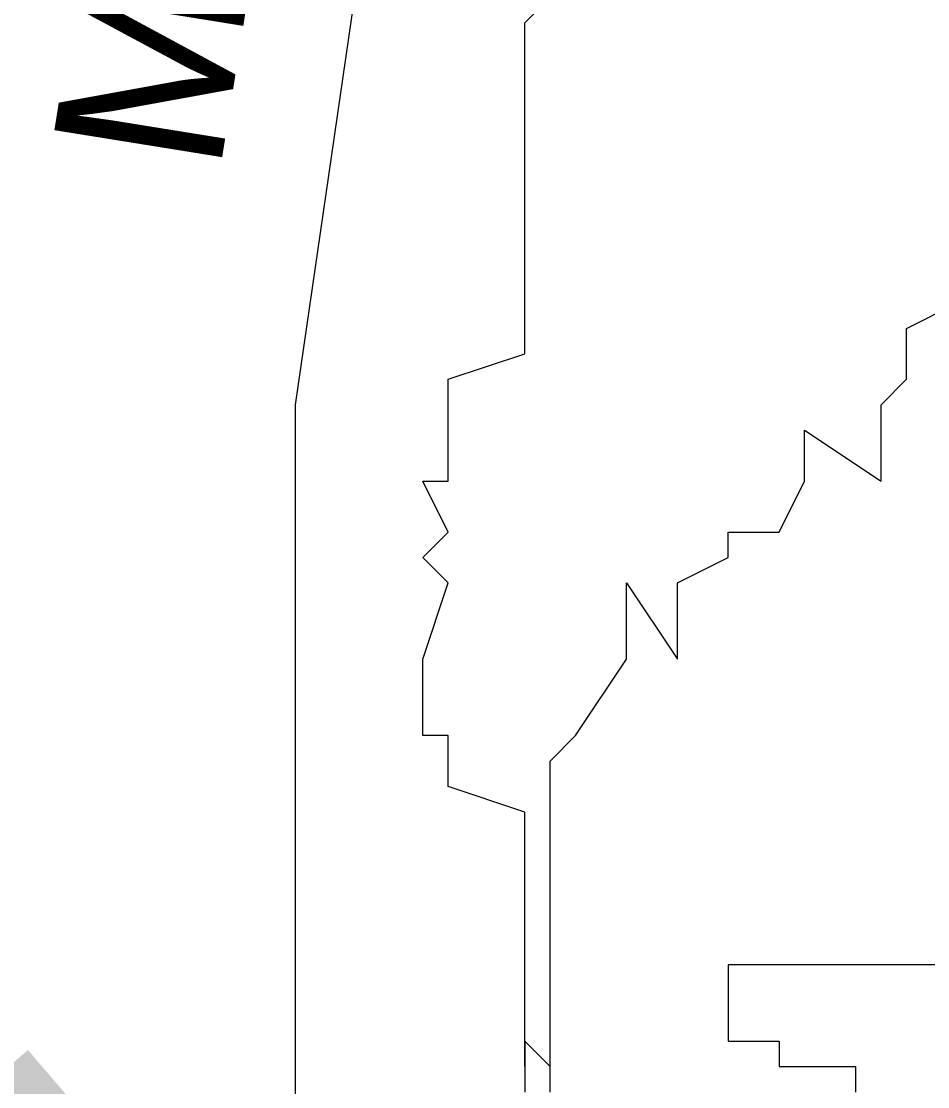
# Model space of a CAD drawing. Extents: x 1797809 to 2198143, y 249608 to 1237864.
# Drawn here: x 2195732.887 to 2195734.758, y 1237125.833 to 1237128.033 of the extents above; entities that cross this region are included whole.
import ezdxf

# ---------------------------------------------------------------- set-up
doc = ezdxf.new("R2010")
doc.units = 0
doc.layers.add('GSBWFILL', color=7, linetype='Continuous')

msp = doc.modelspace()

# ---------------------------------------------------------------- linework, layer by layer
at = {"layer": 'GSBWFILL'}
for points in [[(2195733.453, 1237125.4017), (2195733.453, 1237127.2411), (2195733.926, 1237130.4994)], [(2195733.453, 1237125.4017), (2195733.453, 1237127.2411), (2195733.926, 1237130.4994)], [(2195733.453, 1237125.4017), (2195733.453, 1237127.2411), (2195733.926, 1237130.4994)], [(2195733.926, 1237125.8747), (2195733.926, 1237125.9273), (2195733.926, 1237126.0324), (2195733.926, 1237126.0324), (2195733.926, 1237126.0849), (2195733.926, 1237126.0849), (2195733.926, 1237126.2951), (2195733.926, 1237126.4002), (2195733.926, 1237126.4002), (2195733.7683, 1237126.4528), (2195733.7683, 1237126.5053), (2195733.7683, 1237126.5579), (2195733.7158, 1237126.5579), (2195733.7158, 1237126.7156), (2195733.7158, 1237126.7156), (2195733.7683, 1237126.8732), (2195733.7158, 1237126.9258), (2195733.7683, 1237126.9783), (2195733.7158, 1237127.0834), (2195733.7158, 1237127.0834), (2195733.7158, 1237127.0834), (2195733.7683, 1237127.0834), (2195733.7683, 1237127.2411), (2195733.7683, 1237127.2411), (2195733.7683, 1237127.2936), (2195733.926, 1237127.3462), (2195733.926, 1237127.3987), (2195733.926, 1237127.4513), (2195733.926, 1237127.609), (2195733.926, 1237127.6615), (2195733.926, 1237127.7666), (2195733.926, 1237127.7666), (2195733.926, 1237127.8192), (2195733.926, 1237128.0294), (2195733.926, 1237128.0294), (2195733.9785, 1237128.0819)], [(2195733.926, 1237125.8747), (2195733.926, 1237125.9273), (2195733.926, 1237126.0324), (2195733.926, 1237126.0324), (2195733.926, 1237126.0849), (2195733.926, 1237126.0849), (2195733.926, 1237126.2951), (2195733.926, 1237126.4002), (2195733.926, 1237126.4002), (2195733.7683, 1237126.4528), (2195733.7683, 1237126.5053), (2195733.7683, 1237126.5579), (2195733.7158, 1237126.5579), (2195733.7158, 1237126.7156), (2195733.7158, 1237126.7156), (2195733.7683, 1237126.8732), (2195733.7158, 1237126.9258), (2195733.7683, 1237126.9783), (2195733.7158, 1237127.0834), (2195733.7158, 1237127.0834), (2195733.7158, 1237127.0834), (2195733.7683, 1237127.0834), (2195733.7683, 1237127.2411), (2195733.7683, 1237127.2411), (2195733.7683, 1237127.2936), (2195733.926, 1237127.3462), (2195733.926, 1237127.3987), (2195733.926, 1237127.4513), (2195733.926, 1237127.609), (2195733.926, 1237127.6615), (2195733.926, 1237127.7666), (2195733.926, 1237127.7666), (2195733.926, 1237127.8192), (2195733.926, 1237128.0294), (2195733.926, 1237128.0294), (2195733.9785, 1237128.0819)], [(2195733.926, 1237125.8747), (2195733.926, 1237125.9273), (2195733.926, 1237126.0324), (2195733.926, 1237126.0324), (2195733.926, 1237126.0849), (2195733.926, 1237126.0849), (2195733.926, 1237126.2951), (2195733.926, 1237126.4002), (2195733.926, 1237126.4002), (2195733.7683, 1237126.4528), (2195733.7683, 1237126.5053), (2195733.7683, 1237126.5579), (2195733.7158, 1237126.5579), (2195733.7158, 1237126.7156), (2195733.7158, 1237126.7156), (2195733.7683, 1237126.8732), (2195733.7158, 1237126.9258), (2195733.7683, 1237126.9783), (2195733.7158, 1237127.0834), (2195733.7158, 1237127.0834), (2195733.7158, 1237127.0834), (2195733.7683, 1237127.0834), (2195733.7683, 1237127.2411), (2195733.7683, 1237127.2411), (2195733.7683, 1237127.2936), (2195733.926, 1237127.3462), (2195733.926, 1237127.3987), (2195733.926, 1237127.4513), (2195733.926, 1237127.609), (2195733.926, 1237127.6615), (2195733.926, 1237127.7666), (2195733.926, 1237127.7666), (2195733.926, 1237127.8192), (2195733.926, 1237128.0294), (2195733.926, 1237128.0294), (2195733.9785, 1237128.0819)], [(2195733.9785, 1237125.8747), (2195733.9785, 1237125.9273), (2195733.9785, 1237126.0324), (2195733.9785, 1237126.0324), (2195733.9785, 1237126.2426), (2195733.9785, 1237126.2951), (2195733.9785, 1237126.4002), (2195733.9785, 1237126.4002), (2195733.9785, 1237126.4528), (2195733.9785, 1237126.5053), (2195734.0311, 1237126.5579), (2195734.1362, 1237126.7156), (2195734.1362, 1237126.8732), (2195734.2413, 1237126.7156), (2195734.2413, 1237126.8732), (2195734.3464, 1237126.9258), (2195734.3464, 1237126.9783), (2195734.4515, 1237126.9783), (2195734.504, 1237127.0834), (2195734.504, 1237127.1885), (2195734.6617, 1237127.0834), (2195734.6617, 1237127.2411), (2195734.7143, 1237127.2936), (2195734.7143, 1237127.3462), (2195734.7143, 1237127.3987), (2195734.8194, 1237127.4513)], [(2195733.9785, 1237125.8747), (2195733.9785, 1237125.9273), (2195733.9785, 1237126.0324), (2195733.9785, 1237126.0324), (2195733.9785, 1237126.2426), (2195733.9785, 1237126.2951), (2195733.9785, 1237126.4002), (2195733.9785, 1237126.4002), (2195733.9785, 1237126.4528), (2195733.9785, 1237126.5053), (2195734.0311, 1237126.5579), (2195734.1362, 1237126.7156), (2195734.1362, 1237126.8732), (2195734.2413, 1237126.7156), (2195734.2413, 1237126.8732), (2195734.3464, 1237126.9258), (2195734.3464, 1237126.9783), (2195734.4515, 1237126.9783), (2195734.504, 1237127.0834), (2195734.504, 1237127.1885), (2195734.6617, 1237127.0834), (2195734.6617, 1237127.2411), (2195734.7143, 1237127.2936), (2195734.7143, 1237127.3462), (2195734.7143, 1237127.3987), (2195734.8194, 1237127.4513)], [(2195733.9785, 1237125.8747), (2195733.9785, 1237125.9273), (2195733.9785, 1237126.0324), (2195733.9785, 1237126.0324), (2195733.9785, 1237126.2426), (2195733.9785, 1237126.2951), (2195733.9785, 1237126.4002), (2195733.9785, 1237126.4002), (2195733.9785, 1237126.4528), (2195733.9785, 1237126.5053), (2195734.0311, 1237126.5579), (2195734.1362, 1237126.7156), (2195734.1362, 1237126.8732), (2195734.2413, 1237126.7156), (2195734.2413, 1237126.8732), (2195734.3464, 1237126.9258), (2195734.3464, 1237126.9783), (2195734.4515, 1237126.9783), (2195734.504, 1237127.0834), (2195734.504, 1237127.1885), (2195734.6617, 1237127.0834), (2195734.6617, 1237127.2411), (2195734.7143, 1237127.2936), (2195734.7143, 1237127.3462), (2195734.7143, 1237127.3987), (2195734.8194, 1237127.4513)], [(2195737.0266, 1237126.0849), (2195734.3464, 1237126.0849), (2195734.3464, 1237126.0324), (2195734.3464, 1237126.0324)], [(2195737.0266, 1237126.0849), (2195734.3464, 1237126.0849), (2195734.3464, 1237126.0324), (2195734.3464, 1237126.0324)], [(2195737.0266, 1237126.0849), (2195734.3464, 1237126.0849), (2195734.3464, 1237126.0324), (2195734.3464, 1237126.0324)], [(2195734.3464, 1237126.0324), (2195734.3464, 1237125.9798), (2195734.3464, 1237125.9798), (2195734.3464, 1237125.9273), (2195734.3464, 1237125.9273), (2195734.4515, 1237125.9273), (2195734.4515, 1237125.9273), (2195734.4515, 1237125.8747), (2195734.504, 1237125.8747), (2195734.504, 1237125.8747), (2195734.504, 1237125.8747), (2195734.6092, 1237125.8747), (2195734.6092, 1237125.8747), (2195734.6092, 1237125.8747), (2195734.6092, 1237125.8222)], [(2195734.3464, 1237126.0324), (2195734.3464, 1237125.9798), (2195734.3464, 1237125.9798), (2195734.3464, 1237125.9273), (2195734.3464, 1237125.9273), (2195734.4515, 1237125.9273), (2195734.4515, 1237125.9273), (2195734.4515, 1237125.8747), (2195734.504, 1237125.8747), (2195734.504, 1237125.8747), (2195734.504, 1237125.8747), (2195734.6092, 1237125.8747), (2195734.6092, 1237125.8747), (2195734.6092, 1237125.8747), (2195734.6092, 1237125.8222)], [(2195734.3464, 1237126.0324), (2195734.3464, 1237125.9798), (2195734.3464, 1237125.9798), (2195734.3464, 1237125.9273), (2195734.3464, 1237125.9273), (2195734.4515, 1237125.9273), (2195734.4515, 1237125.9273), (2195734.4515, 1237125.8747), (2195734.504, 1237125.8747), (2195734.504, 1237125.8747), (2195734.504, 1237125.8747), (2195734.6092, 1237125.8747), (2195734.6092, 1237125.8747), (2195734.6092, 1237125.8747), (2195734.6092, 1237125.8222)], [(2195733.9785, 1237125.8222), (2195733.9785, 1237125.8747), (2195733.9785, 1237125.8747), (2195733.9785, 1237125.8747), (2195733.9785, 1237125.8747), (2195733.9785, 1237125.8747), (2195733.9785, 1237125.8747), (2195733.9785, 1237125.8747), (2195733.926, 1237125.9273)], [(2195733.926, 1237125.9273), (2195733.926, 1237125.9273), (2195733.926, 1237125.8747), (2195733.926, 1237125.8747), (2195733.926, 1237125.8747), (2195733.926, 1237125.8747), (2195733.926, 1237125.8747), (2195733.926, 1237125.8747), (2195733.926, 1237125.8222)], [(2195733.9785, 1237125.8222), (2195733.9785, 1237125.8747), (2195733.9785, 1237125.8747), (2195733.9785, 1237125.8747), (2195733.9785, 1237125.8747), (2195733.9785, 1237125.8747), (2195733.9785, 1237125.8747), (2195733.9785, 1237125.8747), (2195733.926, 1237125.9273)], [(2195733.926, 1237125.9273), (2195733.926, 1237125.9273), (2195733.926, 1237125.8747), (2195733.926, 1237125.8747), (2195733.926, 1237125.8747), (2195733.926, 1237125.8747), (2195733.926, 1237125.8747), (2195733.926, 1237125.8747), (2195733.926, 1237125.8222)], [(2195733.9785, 1237125.8222), (2195733.9785, 1237125.8747), (2195733.9785, 1237125.8747), (2195733.9785, 1237125.8747), (2195733.9785, 1237125.8747), (2195733.9785, 1237125.8747), (2195733.9785, 1237125.8747), (2195733.9785, 1237125.8747), (2195733.926, 1237125.9273)], [(2195733.926, 1237125.9273), (2195733.926, 1237125.9273), (2195733.926, 1237125.8747), (2195733.926, 1237125.8747), (2195733.926, 1237125.8747), (2195733.926, 1237125.8747), (2195733.926, 1237125.8747), (2195733.926, 1237125.8747), (2195733.926, 1237125.8222)], [(2195733.9785, 1237125.8747), (2195733.9785, 1237125.8747)], [(2195733.9785, 1237125.8747), (2195733.9785, 1237125.8747)], [(2195733.9785, 1237125.8747), (2195733.9785, 1237125.8747)]]:
    msp.add_lwpolyline(points, dxfattribs=at)
for radius in [4.5988, 4.5988, 4.5988, 4.4778, 4.4778, 4.4778, 3.5557, 3.5557, 3.5557, 3.4444, 3.4444, 3.4444]:
    msp.add_circle((2195735.2433, 1237128.0451), radius, dxfattribs=at)

# ---------------------------------------------------------------- texts
for s, height, rotation, p in [('MISSISSIPPI', 0.350947, 80.8531, (2195733.2953, 1237127.7141)), ('MISSISSIPPI', 0.350947, 80.8531, (2195733.2953, 1237127.7141)), ('MISSISSIPPI', 0.350947, 80.8531, (2195733.2953, 1237127.7141)), ('E', 1.1701, 302.3539, (2195731.5611, 1237125.7171)), ('E', 1.1701, 302.3539, (2195731.5611, 1237125.7171)), ('E', 1.1701, 302.3539, (2195731.5611, 1237125.7171)), ('N', 1.1701, 310.6423, (2195731.929, 1237125.2441)), ('N', 1.1701, 310.6423, (2195731.929, 1237125.2441)), ('N', 1.1701, 310.6423, (2195731.929, 1237125.2441))]:
    msp.add_text(s, height=height, rotation=rotation, dxfattribs=at).set_placement(p)

doc.saveas('drawing.dxf')
